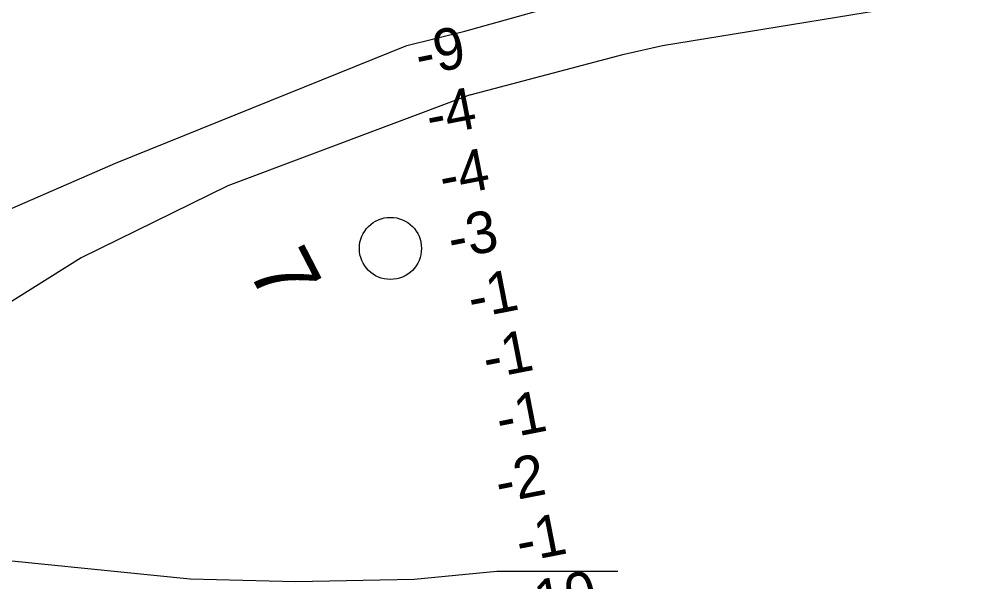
# Model space of a CAD drawing. Extents: x 3957609 to 3995875, y 234277 to 260273.
# Drawn here: x 3979998 to 3981537, y 249484 to 250390 of the extents above; entities that cross this region are included whole.
import ezdxf

# ---------------------------------------------------------------- set-up
doc = ezdxf.new("R2010")
doc.units = 0
for name, color, linetype in [('V-RIVR-IDEN', 7, 'Continuous'), ('V-RIVR-MILE', 7, 'Continuous'), ('V-RIVR-RANG', 7, 'Continuous'), ('V-TOPO-MINR', 7, 'Continuous')]:
    doc.layers.add(name, color=color, linetype=linetype)

msp = doc.modelspace()

# ---------------------------------------------------------------- linework, layer by layer
at = {"layer": 'V-RIVR-MILE'}
msp.add_circle((3980595.539, 250020.791), 50, dxfattribs=at)
at = {"layer": 'V-TOPO-MINR'}
for points in [[(3980715.148, 250370.53), (3982004.373, 250729.791), (3982201.796, 250783.911), (3982399.512, 250836.92), (3982597.668, 250888.262), (3982796.116, 250938.493), (3983188.249, 251035.993), (3983190.745, 251036.22), (3983195.337, 251035.071), (3983199.519, 251032.36), (3983204.055, 251031.401), (3983206.504, 251031.777), (3985831.234, 251739.871)], [(3980723.83, 250267.679), (3980971.711, 250333.22), (3981033.624, 250347.106), (3982009.468, 250506.737), (3982154.288, 250540.622), (3982299.027, 250574.846), (3982443.645, 250609.579), (3982588.182, 250644.651), (3982675.71, 250666.053), (3982776.303, 250691.136), (3982876.738, 250716.828), (3982976.935, 250743.433), (3983076.972, 250770.647), (3983263.52, 250822.308), (3983270.16, 250824.166), (3983276.793, 250826.048), (3983283.416, 250827.966), (3983290.033, 250829.908), (3984001.288, 251040.709), (3984313.934, 251133.52), (3984626.526, 251226.512)], [(3978236.353, 249329.564), (3979240.022, 249762.618), (3979615.839, 249924.636), (3980152.682, 250158.152), (3980621.798, 250347.129), (3980715.148, 250370.53)], [(3980723.83, 250267.679), (3980333.708, 250121.745), (3980097.741, 250005.578), (3979937.238, 249905.218), (3979844.858, 249827.75), (3979791.817, 249769.043), (3979778.311, 249718.272), (3979776.148, 249638.836), (3979784.082, 249599.282), (3979802.571, 249574.355), (3979820.995, 249553.037), (3979879.152, 249528.831), (3980273.066, 249489.078), (3980442.683, 249484.944), (3980633.805, 249488.419), (3980767.032, 249501.669), (3980961.826, 249501.602)]]:
    msp.add_lwpolyline(points, dxfattribs=at)

# ---------------------------------------------------------------- texts
at = {"layer": 'V-RIVR-IDEN'}
msp.add_text('7', height=100, rotation=297.332867, dxfattribs=at).set_placement((3980364.673, 249987.476))
at = {"layer": 'V-RIVR-RANG'}
for s, p in [('-9', (3980642.254, 250298.601)), ('-4', (3980659.664, 250200.241)), ('-4', (3980680.764, 250102.301)), ('-3', (3980694.789, 250003.303)), ('-1', (3980726.965, 249907.625)), ('-1', (3980750.915, 249810.475)), ('-1', (3980772.495, 249712.805)), ('-2', (3980771.156, 249610.664)), ('-1', (3980804.565, 249515.245)), ('-10', (3980805.084, 249413.44))]:
    msp.add_text(s, height=67, rotation=11.07225, dxfattribs=at).set_placement(p)

doc.saveas('drawing.dxf')
